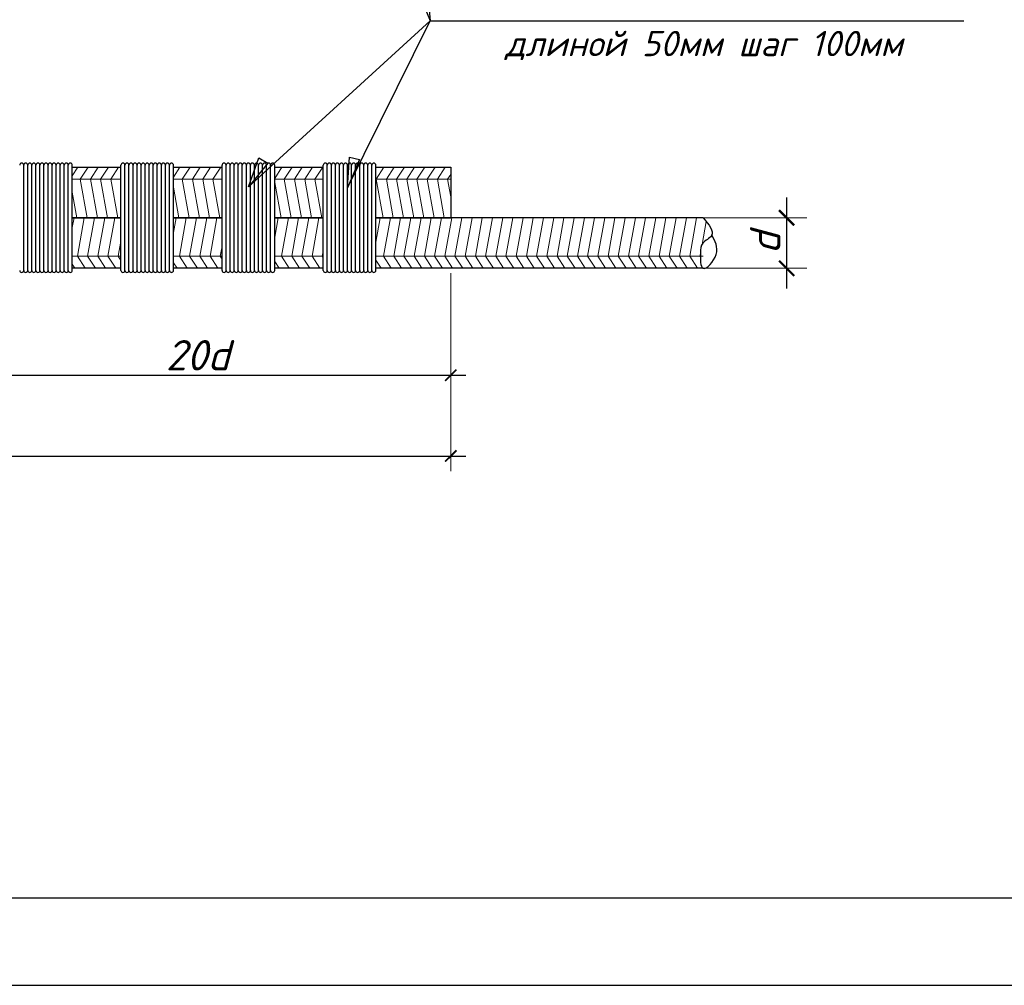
# Model space of a CAD drawing. Header units: millimetres. Extents: x -33345 to 4712671, y -3392 to 121473.
# Tile 627 of 656: x 3245792 to 3251417, y 44501 to 50022. Entities that reach past the tile are written whole.
import ezdxf

# ---------------------------------------------------------------- set-up
doc = ezdxf.new("R2010")
doc.units = ezdxf.units.MM
doc.layers.add('0.25', color=7, linetype='Continuous', lineweight=25)
doc.layers.add('Размеры1', color=252, linetype='Continuous', lineweight=15)
doc.layers.add('Лист', color=7, linetype='Continuous')
doc.layers.add('размеры КЖ', color=7, linetype='Continuous')
doc.styles.add('GOST 2.304', font='isocpeui.ttf')
doc.styles.add('ISOCPEUR', font='isocpeui.ttf', dxfattribs={"height": 300})
doc.dimstyles.new('SPDS$0', dxfattribs={"dimscale": 100, "dimtxt": 2.5, "dimasz": 1.5, "dimexe": 2, "dimexo": 0.625, "dimtad": 1, "dimdec": 0, "dimtxsty": 'GOST 2.304', "dimblk": '*U113', "dimcen": 0, "dimdle": 2, "dimclre": 256, "dimaunit": 1, "dimazin": 0, "dimtfac": 1, "dimtdec": 0, "dimtmove": 1, "dimatfit": 3, "dimfxl": 0.18, "dimtfill": 1, "dimtolj": 1, "dimtzin": 0, "dimlwe": -1, "dimarcsym": 0})

# ---------------------------------------------------------------- blocks, each defined once
blk = doc.blocks.new('*U328')
at = {"layer": '0.25', "color": 5, "linetype": 'Continuous', "lineweight": 25, "ltscale": 100}
blk.add_lwpolyline([(-59400, 0), (0, 0), (0, 42000), (-59400, 42000), (-59400, 0)], dxfattribs=at)
at = {"layer": '0.25', "color": 7, "linetype": 'Continuous', "lineweight": 30, "ltscale": 100}
blk.add_lwpolyline([(-57400, 500), (-500, 500), (-500, 41500), (-57400, 41500), (-57400, 500)], dxfattribs=at)
blk = doc.blocks.new('_ArchTick')
at = {"color": 0, "linetype": 'ByBlock', "const_width": 0.15}
blk.add_lwpolyline([(-0.5, -0.5), (0.5, 0.5)], dxfattribs=at)
blk = doc.blocks.new('*D310')
at = {"layer": 'Defpoints', "color": 0, "ltscale": 100, "transparency": 16777216}
for p in [(-49983258.2, 22682503.4), (-49982252.6, 22682503.4), (-49983258.2, 22682003.4)]:
    blk.add_point(p, dxfattribs=at)
at = {"layer": 'Размеры1', "color": 0, "linetype": 'Continuous', "lineweight": -2, "ltscale": 100, "transparency": 16777216}
blk.add_line((-49982252.6, 22681803.4), (-49982252.6, 22682703.4), dxfattribs=at)
at = {"layer": 'Размеры1', "linetype": 'Continuous', "ltscale": 100, "transparency": 16777216}
for p, q in [((-49983195.7, 22682503.4), (-49982052.6, 22682503.4)), ((-49983195.7, 22682003.4), (-49982052.6, 22682003.4))]:
    blk.add_line(p, q, dxfattribs=at)
at = {"layer": 'Размеры1', "color": 0, "ltscale": 100, "transparency": 16777216, "insert": (-49982465.1, 22682253.4), "char_height": 300, "attachment_point": 5, "rotation": 90, "style": 'ISOCPEUR', "bg_fill": 3, "box_fill_scale": 1.1, "bg_fill_color": 256, "bg_fill_true_color": 13158600, "bg_fill_transparency": 0}
blk.add_mtext('\\A1;d', dxfattribs=at)
at = {"layer": 'Размеры1', "color": 0, "lineweight": -2, "ltscale": 100, "transparency": 16777216, "xscale": 150, "yscale": 150, "zscale": 150}
for p, rotation in [((-49982252.6, 22682503.4), 90), ((-49982252.6, 22682003.4), 270)]:
    blk.add_blockref('_ArchTick', p, dxfattribs=dict(at, rotation=rotation))
blk = doc.blocks.new('*U113')
at = {"color": 0, "linetype": 'ByBlock', "const_width": 0.15}
blk.add_lwpolyline([(-0.5, -0.5), (0.5, 0.5)], dxfattribs=at)
blk = doc.blocks.new('*D312')
at = {"layer": 'Defpoints', "color": 0, "ltscale": 100, "transparency": 16777216}
for p in [(-49985572.3, 22681703.4), (-49995572.3, 22681203.4), (-49985572.3, 22680147)]:
    blk.add_point(p, dxfattribs=at)
at = {"layer": 'Размеры1', "ltscale": 100, "transparency": 16777216}
for p, q in [((-49985572.3, 22681656.5), (-49985572.3, 22679997)), ((-49995572.3, 22681156.5), (-49995572.3, 22679997))]:
    blk.add_line(p, q, dxfattribs=at)
at = {"layer": 'Размеры1', "color": 0, "lineweight": -2, "ltscale": 100, "transparency": 16777216}
blk.add_line((-49995722.3, 22680147), (-49985422.3, 22680147), dxfattribs=at)
at = {"layer": 'Размеры1', "color": 0, "lineweight": -2, "ltscale": 100, "transparency": 16777216, "xscale": 112.5, "yscale": 112.5, "zscale": 112.5, "rotation": 180}
blk.add_blockref('_ArchTick', (-49995572.3, 22680147), dxfattribs=at)
at = {"layer": 'Размеры1', "color": 0, "lineweight": -2, "ltscale": 100, "transparency": 16777216, "xscale": 112.5, "yscale": 112.5, "zscale": 112.5}
blk.add_blockref('_ArchTick', (-49985572.3, 22680147), dxfattribs=at)
at = {"layer": 'Размеры1', "color": 0, "lineweight": 0, "ltscale": 100, "transparency": 16777216, "insert": (-49990572.3, 22680343.9), "char_height": 300, "attachment_point": 5, "style": 'ISOCPEUR', "bg_fill": 3, "box_fill_scale": 1.1, "bg_fill_color": 256, "bg_fill_true_color": 13158600, "bg_fill_transparency": 0}
blk.add_mtext('\\A1;40d', dxfattribs=at)
blk = doc.blocks.new('*D313')
at = {"layer": 'Defpoints', "color": 0, "ltscale": 100, "transparency": 16777216}
for p in [(-49990572.3, 22682003.4), (-49985572.3, 22682003.4), (-49985572.3, 22680947)]:
    blk.add_point(p, dxfattribs=at)
at = {"layer": 'Размеры1', "ltscale": 100, "transparency": 16777216}
for p, q in [((-49990572.3, 22681956.5), (-49990572.3, 22680797)), ((-49985572.3, 22681956.5), (-49985572.3, 22680797))]:
    blk.add_line(p, q, dxfattribs=at)
at = {"layer": 'Размеры1', "color": 0, "lineweight": -2, "ltscale": 100, "transparency": 16777216}
blk.add_line((-49990722.3, 22680947), (-49985422.3, 22680947), dxfattribs=at)
at = {"layer": 'Размеры1', "color": 0, "lineweight": -2, "ltscale": 100, "transparency": 16777216, "xscale": 112.5, "yscale": 112.5, "zscale": 112.5, "rotation": 180}
blk.add_blockref('_ArchTick', (-49990572.3, 22680947), dxfattribs=at)
at = {"layer": 'Размеры1', "color": 0, "lineweight": -2, "ltscale": 100, "transparency": 16777216, "xscale": 112.5, "yscale": 112.5, "zscale": 112.5}
blk.add_blockref('_ArchTick', (-49985572.3, 22680947), dxfattribs=at)
at = {"layer": 'Размеры1', "color": 0, "lineweight": 0, "ltscale": 100, "transparency": 16777216, "insert": (-49988072.3, 22681143.9), "char_height": 300, "attachment_point": 5, "style": 'ISOCPEUR', "bg_fill": 3, "box_fill_scale": 1.1, "bg_fill_color": 256, "bg_fill_true_color": 13158600, "bg_fill_transparency": 0}
blk.add_mtext('\\A1;2{\\fISOCPEUR|b0|i1|c186|p34;0d}', dxfattribs=at)
blk = doc.blocks.new('jsd')
at = {"color": 250, "ltscale": 15}
for p, q in [((-49989312.3, 22683003.4), (-49989312.3, 22683023.4)), ((-49988312.3, 22683003.4), (-49988312.3, 22683023.4)), ((-49987312.3, 22683003.4), (-49987312.3, 22683023.4)), ((-49986312.3, 22683003.4), (-49986312.3, 22683023.4))]:
    blk.add_line(p, q, dxfattribs=at)
at = {"color": 250, "lineweight": 25, "ltscale": 100}
for p, q in [((-49987572.3, 22682808.4), (-49987467.6, 22683094.5)), ((-49987380.2, 22683044.9), (-49987572.3, 22682808.4)), ((-49987467.6, 22683094.5), (-49987380.2, 22683044.9)), ((-49986592.3, 22682799.6), (-49986572.8, 22683103.6)), ((-49986474.9, 22683080.7), (-49986592.3, 22682799.6)), ((-49986572.8, 22683103.6), (-49986474.9, 22683080.7))]:
    blk.add_line(p, q, dxfattribs=at)
for points in [[(-49987062.4, 22687612.4), (-49985776.4, 22684451.4)], [(-49986042.4, 22687342.4), (-49985776.4, 22684451.4)], [(-49987572.3, 22682808.4), (-49985776.4, 22684451.4)], [(-49986592.3, 22682799.6), (-49985776.4, 22684451.4)], [(-49985776.4, 22684451.4), (-49980502.4, 22684451.4)]]:
    blk.add_lwpolyline(points, dxfattribs=at)
at = {"color": 250, "ltscale": 15}
for centre in [(-49989812.3, 22683023.4), (-49989772.3, 22683023.4), (-49989732.3, 22683023.4), (-49989692.3, 22683023.4), (-49989652.3, 22683023.4), (-49989612.3, 22683023.4), (-49989572.3, 22683023.4), (-49989532.3, 22683023.4), (-49989492.3, 22683023.4), (-49989452.3, 22683023.4), (-49989412.3, 22683023.4), (-49989372.3, 22683023.4), (-49989332.3, 22683023.4), (-49988812.3, 22683023.4), (-49988772.3, 22683023.4), (-49988732.3, 22683023.4), (-49988692.3, 22683023.4), (-49988652.3, 22683023.4), (-49988612.3, 22683023.4), (-49988572.3, 22683023.4), (-49988532.3, 22683023.4), (-49988492.3, 22683023.4), (-49988452.3, 22683023.4), (-49988412.3, 22683023.4), (-49988372.3, 22683023.4), (-49988332.3, 22683023.4), (-49987812.3, 22683023.4), (-49987772.3, 22683023.4), (-49987732.3, 22683023.4), (-49987692.3, 22683023.4), (-49987652.3, 22683023.4), (-49987612.3, 22683023.4), (-49987572.3, 22683023.4), (-49987532.3, 22683023.4), (-49987492.3, 22683023.4), (-49987452.3, 22683023.4), (-49987412.3, 22683023.4), (-49987372.3, 22683023.4), (-49987332.3, 22683023.4), (-49986812.3, 22683023.4), (-49986772.3, 22683023.4), (-49986732.3, 22683023.4), (-49986692.3, 22683023.4), (-49986652.3, 22683023.4), (-49986612.3, 22683023.4), (-49986572.3, 22683023.4), (-49986532.3, 22683023.4), (-49986492.3, 22683023.4), (-49986452.3, 22683023.4), (-49986412.3, 22683023.4), (-49986372.3, 22683023.4), (-49986332.3, 22683023.4)]:
    blk.add_arc(centre, 20, 0, 180, dxfattribs=at)
at = {"layer": 'размеры КЖ', "color": 250, "lineweight": 30}
for p, q in [((-49989312.3, 22683003.4), (-49988832.3, 22683003.4)), ((-49988312.3, 22683003.4), (-49987832.3, 22683003.4)), ((-49987312.3, 22683003.4), (-49986832.3, 22683003.4)), ((-49986312.3, 22683003.4), (-49985572.3, 22683003.4)), ((-49985572.3, 22683003.4), (-49985572.3, 22682503.4)), ((-49989312.3, 22682503.4), (-49988832.3, 22682503.4)), ((-49988832.3, 22682503.4), (-49989312.3, 22682503.4)), ((-49988312.3, 22682503.4), (-49987832.3, 22682503.4)), ((-49987832.3, 22682503.4), (-49988312.3, 22682503.4)), ((-49987312.3, 22682503.4), (-49986832.3, 22682503.4)), ((-49986832.3, 22682503.4), (-49987312.3, 22682503.4)), ((-49986312.3, 22682503.4), (-49985572.3, 22682503.4)), ((-49983079.2, 22682503.4), (-49986312.3, 22682503.4)), ((-49988832.3, 22682003.4), (-49989312.3, 22682003.4)), ((-49987832.3, 22682003.4), (-49988312.3, 22682003.4)), ((-49986832.3, 22682003.4), (-49987312.3, 22682003.4)), ((-49983079.2, 22682003.4), (-49986312.3, 22682003.4))]:
    blk.add_line(p, q, dxfattribs=at)
at = {"layer": 'размеры КЖ', "color": 250, "lineweight": 15}
for p, q in [((-49989312.3, 22682919.3), (-49989257.8, 22683003.4)), ((-49989234.1, 22682884.3), (-49989157, 22683003.4)), ((-49989133.2, 22682884.3), (-49989056.1, 22683003.4)), ((-49989032.4, 22682884.3), (-49988955.3, 22683003.4)), ((-49988931.5, 22682884.3), (-49988854.4, 22683003.4)), ((-49988312.3, 22682906.1), (-49988249.3, 22683003.4)), ((-49988225.6, 22682884.3), (-49988148.4, 22683003.4)), ((-49988124.7, 22682884.3), (-49988047.6, 22683003.4)), ((-49988023.9, 22682884.3), (-49987946.7, 22683003.4)), ((-49987923, 22682884.3), (-49987845.9, 22683003.4)), ((-49987312.3, 22682892.9), (-49987240.8, 22683003.4)), ((-49987217, 22682884.3), (-49987139.9, 22683003.4)), ((-49987116.2, 22682884.3), (-49987039.1, 22683003.4)), ((-49987015.3, 22682884.3), (-49986938.2, 22683003.4)), ((-49986914.5, 22682884.3), (-49986837.4, 22683003.4)), ((-49986309.4, 22682884.3), (-49986232.2, 22683003.4)), ((-49986208.5, 22682884.3), (-49986131.4, 22683003.4)), ((-49986107.7, 22682884.3), (-49986030.5, 22683003.4)), ((-49986006.8, 22682884.3), (-49985929.7, 22683003.4)), ((-49985905.9, 22682884.3), (-49985828.8, 22683003.4)), ((-49985805.1, 22682884.3), (-49985728, 22683003.4)), ((-49985704.2, 22682884.3), (-49985627.1, 22683003.4)), ((-49985603.4, 22682884.3), (-49985572.3, 22682932.3)), ((-49988832.3, 22682884.3), (-49989312.3, 22682884.3)), ((-49989234.1, 22682884.3), (-49989165.8, 22682503.4)), ((-49989133.2, 22682884.3), (-49989064.9, 22682503.4)), ((-49989032.4, 22682884.3), (-49988964, 22682503.4)), ((-49988931.5, 22682884.3), (-49988863.2, 22682503.4)), ((-49987832.3, 22682884.3), (-49988312.3, 22682884.3)), ((-49988225.6, 22682884.3), (-49988157.2, 22682503.4)), ((-49988124.7, 22682884.3), (-49988056.4, 22682503.4)), ((-49988023.9, 22682884.3), (-49987955.5, 22682503.4)), ((-49987923, 22682884.3), (-49987854.7, 22682503.4)), ((-49986832.3, 22682884.3), (-49987312.3, 22682884.3)), ((-49987312.3, 22682853), (-49987249.5, 22682503.4)), ((-49987217, 22682884.3), (-49987148.7, 22682503.4)), ((-49987116.2, 22682884.3), (-49987047.8, 22682503.4)), ((-49987015.3, 22682884.3), (-49986947, 22682503.4)), ((-49986914.5, 22682884.3), (-49986846.1, 22682503.4)), ((-49985572.3, 22682884.3), (-49986312.3, 22682884.3)), ((-49986309.4, 22682884.3), (-49986241, 22682503.4)), ((-49986208.5, 22682884.3), (-49986140.2, 22682503.4)), ((-49986107.7, 22682884.3), (-49986039.3, 22682503.4)), ((-49986006.8, 22682884.3), (-49985938.5, 22682503.4)), ((-49985905.9, 22682884.3), (-49985837.6, 22682503.4)), ((-49985805.1, 22682884.3), (-49985736.8, 22682503.4)), ((-49985704.2, 22682884.3), (-49985635.9, 22682503.4)), ((-49985603.4, 22682884.3), (-49985572.3, 22682710.9)), ((-49989312.3, 22682757.9), (-49989266.6, 22682503.4)), ((-49988312.3, 22682805.4), (-49988258.1, 22682503.4)), ((-49989312.3, 22682406.2), (-49989294.8, 22682503.4)), ((-49989262.3, 22682122.4), (-49989194, 22682503.4)), ((-49989161.5, 22682122.4), (-49989093.1, 22682503.4)), ((-49989060.6, 22682122.4), (-49988992.3, 22682503.4)), ((-49988959.8, 22682122.4), (-49988891.4, 22682503.4)), ((-49988312.3, 22682358.6), (-49988286.3, 22682503.4)), ((-49988253.8, 22682122.4), (-49988185.5, 22682503.4)), ((-49988152.9, 22682122.4), (-49988084.6, 22682503.4)), ((-49988052.1, 22682122.4), (-49987983.8, 22682503.4)), ((-49987951.2, 22682122.4), (-49987882.9, 22682503.4)), ((-49987312.3, 22682311.1), (-49987277.8, 22682503.4)), ((-49987245.3, 22682122.4), (-49987176.9, 22682503.4)), ((-49987144.4, 22682122.4), (-49987076.1, 22682503.4)), ((-49987043.6, 22682122.4), (-49986975.2, 22682503.4)), ((-49986942.7, 22682122.4), (-49986874.4, 22682503.4)), ((-49986312.3, 22682263.5), (-49986269.3, 22682503.4)), ((-49986236.7, 22682122.4), (-49986168.4, 22682503.4)), ((-49986135.9, 22682122.4), (-49986067.5, 22682503.4)), ((-49986035, 22682122.4), (-49985966.7, 22682503.4)), ((-49985934.2, 22682122.4), (-49985865.8, 22682503.4)), ((-49985833.3, 22682122.4), (-49985765, 22682503.4)), ((-49985732.5, 22682122.4), (-49985664.1, 22682503.4)), ((-49985631.6, 22682122.4), (-49985563.3, 22682503.4)), ((-49985530.8, 22682122.4), (-49985462.4, 22682503.4)), ((-49985429.9, 22682122.4), (-49985361.6, 22682503.4)), ((-49985329.1, 22682122.4), (-49985260.7, 22682503.4)), ((-49985228.2, 22682122.4), (-49985159.9, 22682503.4)), ((-49985127.4, 22682122.4), (-49985059, 22682503.4)), ((-49985026.5, 22682122.4), (-49984958.2, 22682503.4)), ((-49984925.6, 22682122.4), (-49984857.3, 22682503.4)), ((-49984824.8, 22682122.4), (-49984756.5, 22682503.4)), ((-49984723.9, 22682122.4), (-49984655.6, 22682503.4)), ((-49984623.1, 22682122.4), (-49984554.8, 22682503.4)), ((-49984522.2, 22682122.4), (-49984453.9, 22682503.4)), ((-49984421.4, 22682122.4), (-49984353, 22682503.4)), ((-49984320.5, 22682122.4), (-49984252.2, 22682503.4)), ((-49984219.7, 22682122.4), (-49984151.3, 22682503.4)), ((-49984118.8, 22682122.4), (-49984050.5, 22682503.4)), ((-49984018, 22682122.4), (-49983949.6, 22682503.4)), ((-49983917.1, 22682122.4), (-49983848.8, 22682503.4)), ((-49983816.3, 22682122.4), (-49983747.9, 22682503.4)), ((-49983715.4, 22682122.4), (-49983647.1, 22682503.4)), ((-49983614.6, 22682122.4), (-49983546.2, 22682503.4)), ((-49983513.7, 22682122.4), (-49983445.4, 22682503.4)), ((-49983412.9, 22682122.4), (-49983344.5, 22682503.4)), ((-49983312, 22682122.4), (-49983243.7, 22682503.4)), ((-49983211.1, 22682122.4), (-49983142.8, 22682503.4)), ((-49983089.3, 22682239.3), (-49983048.5, 22682466.9)), ((-49988858.9, 22682122.4), (-49988832.3, 22682270.9)), ((-49987850.4, 22682122.4), (-49987832.3, 22682223.4)), ((-49986841.9, 22682122.4), (-49986832.3, 22682175.8)), ((-49983110.3, 22682122.4), (-49983105.2, 22682150.8)), ((-49988832.3, 22682122.4), (-49989312.3, 22682122.4)), ((-49989312.3, 22682043.8), (-49989286.1, 22682003.4)), ((-49989262.3, 22682122.4), (-49989185.2, 22682003.4)), ((-49989161.5, 22682122.4), (-49989084.4, 22682003.4)), ((-49989060.6, 22682122.4), (-49988983.5, 22682003.4)), ((-49988959.8, 22682122.4), (-49988882.6, 22682003.4)), ((-49988858.9, 22682122.4), (-49988832.3, 22682081.3)), ((-49987832.3, 22682122.4), (-49988312.3, 22682122.4)), ((-49988312.3, 22682057), (-49988277.5, 22682003.4)), ((-49988253.8, 22682122.4), (-49988176.7, 22682003.4)), ((-49988152.9, 22682122.4), (-49988075.8, 22682003.4)), ((-49988052.1, 22682122.4), (-49987975, 22682003.4)), ((-49987951.2, 22682122.4), (-49987874.1, 22682003.4)), ((-49987850.4, 22682122.4), (-49987832.3, 22682094.5)), ((-49986832.3, 22682122.4), (-49987312.3, 22682122.4)), ((-49987312.3, 22682070.2), (-49987269, 22682003.4)), ((-49987245.3, 22682122.4), (-49987168.1, 22682003.4)), ((-49987144.4, 22682122.4), (-49987067.3, 22682003.4)), ((-49987043.6, 22682122.4), (-49986966.4, 22682003.4)), ((-49986942.7, 22682122.4), (-49986865.6, 22682003.4)), ((-49986841.9, 22682122.4), (-49986832.3, 22682107.6)), ((-49983079.2, 22682122.4), (-49986312.3, 22682122.4)), ((-49986312.3, 22682083.3), (-49986260.5, 22682003.4)), ((-49986236.7, 22682122.4), (-49986159.6, 22682003.4)), ((-49986135.9, 22682122.4), (-49986058.8, 22682003.4)), ((-49986035, 22682122.4), (-49985957.9, 22682003.4)), ((-49985934.2, 22682122.4), (-49985857.1, 22682003.4)), ((-49985833.3, 22682122.4), (-49985756.2, 22682003.4)), ((-49985732.5, 22682122.4), (-49985655.4, 22682003.4)), ((-49985631.6, 22682122.4), (-49985554.5, 22682003.4)), ((-49985530.8, 22682122.4), (-49985453.6, 22682003.4)), ((-49985429.9, 22682122.4), (-49985352.8, 22682003.4)), ((-49985329.1, 22682122.4), (-49985251.9, 22682003.4)), ((-49985228.2, 22682122.4), (-49985151.1, 22682003.4)), ((-49985127.4, 22682122.4), (-49985050.2, 22682003.4)), ((-49985026.5, 22682122.4), (-49984949.4, 22682003.4)), ((-49984925.6, 22682122.4), (-49984848.5, 22682003.4)), ((-49984824.8, 22682122.4), (-49984747.7, 22682003.4)), ((-49984723.9, 22682122.4), (-49984646.8, 22682003.4)), ((-49984623.1, 22682122.4), (-49984546, 22682003.4)), ((-49984522.2, 22682122.4), (-49984445.1, 22682003.4)), ((-49984421.4, 22682122.4), (-49984344.3, 22682003.4)), ((-49984320.5, 22682122.4), (-49984243.4, 22682003.4)), ((-49984219.7, 22682122.4), (-49984142.6, 22682003.4)), ((-49984118.8, 22682122.4), (-49984041.7, 22682003.4)), ((-49984018, 22682122.4), (-49983940.9, 22682003.4)), ((-49983917.1, 22682122.4), (-49983840, 22682003.4)), ((-49983816.3, 22682122.4), (-49983739.1, 22682003.4)), ((-49983715.4, 22682122.4), (-49983638.3, 22682003.4)), ((-49983614.6, 22682122.4), (-49983537.4, 22682003.4)), ((-49983513.7, 22682122.4), (-49983436.6, 22682003.4)), ((-49983412.9, 22682122.4), (-49983335.7, 22682003.4)), ((-49983312, 22682122.4), (-49983234.9, 22682003.4)), ((-49983211.1, 22682122.4), (-49983134, 22682003.4)), ((-49983110.3, 22682122.4), (-49983105.8, 22682115.5))]:
    blk.add_line(p, q, dxfattribs=at)
at = {"layer": 'размеры КЖ', "color": 250, "lineweight": 30}
blk.add_spline([(-49983079.2, 22682503.4), (-49982996, 22682325.3), (-49983080.7, 22682252.2), (-49983105.1, 22682155), (-49983079.2, 22682003.4), (-49982949.8, 22682140.7), (-49982993.5, 22682333.5)], degree=3, dxfattribs=at)
at = {"lineweight": 25, "ltscale": 100, "insert": (-49985035.3, 22684351.4), "char_height": 250, "width": 3988.258, "attachment_point": 1, "style": 'ISOCPEUR'}
blk.add_mtext('\\fISOCPEUR|b0|i1|c1|p34;\\W1.0000000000;\\T1.0000000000;\\o\\lдлиной 50мм шаг 100мм', dxfattribs=at)
at = {"layer": 'Размеры1', "color": 250, "lineweight": 0, "ltscale": 100}
dim = blk.add_linear_dim(base=(-49985572.3, 22680147), p1=(-49995572.3, 22681203.4), p2=(-49985572.3, 22681703.4), text='40d', dimstyle='SPDS$0', override={"dimscale": 75, "dimlfac": 1, "dimtxsty": 'ISOCPEUR', "dimblk1": 'ArchTick', "dimblk2": 'ArchTick', "dimsah": 1, "dimtolj": 1}, dxfattribs=at)
dim.commit()
dim.dimension.update_dxf_attribs({"geometry": '*D312', "text_midpoint": (-49990572.3, 22680343.9)})
at = {"layer": 'Размеры1', "color": 250, "ltscale": 100}
dim = blk.add_linear_dim(base=(-49982252.6, 22682503.4), p1=(-49983258.2, 22682003.4), p2=(-49983258.2, 22682503.4), angle=90, text='d', dimstyle='SPDS$0', override={"dimlfac": 1, "dimtxsty": 'ISOCPEUR', "dimblk1": 'ArchTick', "dimblk2": 'ArchTick', "dimsah": 1, "dimfxl": 500, "dimfxlon": 1, "dimtfill": 1, "dimtolj": 1}, dxfattribs=at)
dim.commit()
dim.dimension.update_dxf_attribs({"geometry": '*D310', "text_midpoint": (-49982252.6, 22682253.4), "dimtype": 129})
at = {"layer": 'Размеры1', "color": 250, "lineweight": 0, "ltscale": 100}
dim = blk.add_linear_dim(base=(-49985572.3, 22680947), p1=(-49990572.3, 22682003.4), p2=(-49985572.3, 22682003.4), text='2{\\fISOCPEUR|b0|i1|c186|p34;0d}', dimstyle='SPDS$0', override={"dimscale": 75, "dimlfac": 1, "dimtxsty": 'ISOCPEUR', "dimblk1": 'ArchTick', "dimblk2": 'ArchTick', "dimsah": 1, "dimtolj": 1}, dxfattribs=at)
dim.commit()
dim.dimension.update_dxf_attribs({"geometry": '*D313', "text_midpoint": (-49988072.3, 22681143.9)})
at = {"color": 250, "ltscale": 15}
for p, q in [((-49989792.3, 22681983.4), (-49989792.3, 22683023.4)), ((-49989792.3, 22681983.4), (-49989792.3, 22683023.4)), ((-49989752.3, 22681983.4), (-49989752.3, 22683023.4)), ((-49989752.3, 22681983.4), (-49989752.3, 22683023.4)), ((-49989712.3, 22681983.4), (-49989712.3, 22683023.4)), ((-49989712.3, 22681983.4), (-49989712.3, 22683023.4)), ((-49989672.3, 22681983.4), (-49989672.3, 22683023.4)), ((-49989672.3, 22681983.4), (-49989672.3, 22683023.4)), ((-49989632.3, 22681983.4), (-49989632.3, 22683023.4)), ((-49989632.3, 22681983.4), (-49989632.3, 22683023.4)), ((-49989592.3, 22681983.4), (-49989592.3, 22683023.4)), ((-49989592.3, 22681983.4), (-49989592.3, 22683023.4)), ((-49989552.3, 22681983.4), (-49989552.3, 22683023.4)), ((-49989552.3, 22681983.4), (-49989552.3, 22683023.4)), ((-49989512.3, 22681983.4), (-49989512.3, 22683023.4)), ((-49989512.3, 22681983.4), (-49989512.3, 22683023.4)), ((-49989472.3, 22681983.4), (-49989472.3, 22683023.4)), ((-49989472.3, 22681983.4), (-49989472.3, 22683023.4)), ((-49989432.3, 22681983.4), (-49989432.3, 22683023.4)), ((-49989432.3, 22681983.4), (-49989432.3, 22683023.4)), ((-49989392.3, 22681983.4), (-49989392.3, 22683023.4)), ((-49989392.3, 22681983.4), (-49989392.3, 22683023.4)), ((-49989352.3, 22681983.4), (-49989352.3, 22683023.4)), ((-49989352.3, 22681983.4), (-49989352.3, 22683023.4)), ((-49989312.3, 22681983.4), (-49989312.3, 22683023.4)), ((-49988832.3, 22681983.4), (-49988832.3, 22683023.4)), ((-49988792.3, 22681983.4), (-49988792.3, 22683023.4)), ((-49988792.3, 22681983.4), (-49988792.3, 22683023.4)), ((-49988752.3, 22681983.4), (-49988752.3, 22683023.4)), ((-49988752.3, 22681983.4), (-49988752.3, 22683023.4)), ((-49988712.3, 22681983.4), (-49988712.3, 22683023.4)), ((-49988712.3, 22681983.4), (-49988712.3, 22683023.4)), ((-49988672.3, 22681983.4), (-49988672.3, 22683023.4)), ((-49988672.3, 22681983.4), (-49988672.3, 22683023.4)), ((-49988632.3, 22681983.4), (-49988632.3, 22683023.4)), ((-49988632.3, 22681983.4), (-49988632.3, 22683023.4)), ((-49988592.3, 22681983.4), (-49988592.3, 22683023.4)), ((-49988592.3, 22681983.4), (-49988592.3, 22683023.4)), ((-49988552.3, 22681983.4), (-49988552.3, 22683023.4)), ((-49988552.3, 22681983.4), (-49988552.3, 22683023.4)), ((-49988512.3, 22681983.4), (-49988512.3, 22683023.4)), ((-49988512.3, 22681983.4), (-49988512.3, 22683023.4)), ((-49988472.3, 22681983.4), (-49988472.3, 22683023.4)), ((-49988472.3, 22681983.4), (-49988472.3, 22683023.4)), ((-49988432.3, 22681983.4), (-49988432.3, 22683023.4)), ((-49988432.3, 22681983.4), (-49988432.3, 22683023.4)), ((-49988392.3, 22681983.4), (-49988392.3, 22683023.4)), ((-49988392.3, 22681983.4), (-49988392.3, 22683023.4)), ((-49988352.3, 22681983.4), (-49988352.3, 22683023.4)), ((-49988352.3, 22681983.4), (-49988352.3, 22683023.4)), ((-49988312.3, 22681983.4), (-49988312.3, 22683023.4)), ((-49987832.3, 22681983.4), (-49987832.3, 22683023.4)), ((-49987792.3, 22681983.4), (-49987792.3, 22683023.4)), ((-49987792.3, 22681983.4), (-49987792.3, 22683023.4)), ((-49987752.3, 22681983.4), (-49987752.3, 22683023.4)), ((-49987752.3, 22681983.4), (-49987752.3, 22683023.4)), ((-49987712.3, 22681983.4), (-49987712.3, 22683023.4)), ((-49987712.3, 22681983.4), (-49987712.3, 22683023.4)), ((-49987672.3, 22681983.4), (-49987672.3, 22683023.4)), ((-49987672.3, 22681983.4), (-49987672.3, 22683023.4)), ((-49987632.3, 22681983.4), (-49987632.3, 22683023.4)), ((-49987632.3, 22681983.4), (-49987632.3, 22683023.4)), ((-49987592.3, 22681983.4), (-49987592.3, 22683023.4)), ((-49987592.3, 22681983.4), (-49987592.3, 22683023.4)), ((-49987552.3, 22681983.4), (-49987552.3, 22683023.4)), ((-49987552.3, 22681983.4), (-49987552.3, 22683023.4)), ((-49987512.3, 22681983.4), (-49987512.3, 22683023.4)), ((-49987512.3, 22681983.4), (-49987512.3, 22683023.4)), ((-49987472.3, 22681983.4), (-49987472.3, 22683023.4)), ((-49987472.3, 22681983.4), (-49987472.3, 22683023.4)), ((-49987432.3, 22681983.4), (-49987432.3, 22683023.4)), ((-49987432.3, 22681983.4), (-49987432.3, 22683023.4)), ((-49987392.3, 22681983.4), (-49987392.3, 22683023.4)), ((-49987392.3, 22681983.4), (-49987392.3, 22683023.4)), ((-49987352.3, 22681983.4), (-49987352.3, 22683023.4)), ((-49987352.3, 22681983.4), (-49987352.3, 22683023.4)), ((-49987312.3, 22681983.4), (-49987312.3, 22683023.4)), ((-49986832.3, 22681983.4), (-49986832.3, 22683023.4)), ((-49986792.3, 22681983.4), (-49986792.3, 22683023.4)), ((-49986792.3, 22681983.4), (-49986792.3, 22683023.4)), ((-49986752.3, 22681983.4), (-49986752.3, 22683023.4)), ((-49986752.3, 22681983.4), (-49986752.3, 22683023.4)), ((-49986712.3, 22681983.4), (-49986712.3, 22683023.4)), ((-49986712.3, 22681983.4), (-49986712.3, 22683023.4)), ((-49986672.3, 22681983.4), (-49986672.3, 22683023.4)), ((-49986672.3, 22681983.4), (-49986672.3, 22683023.4)), ((-49986632.3, 22681983.4), (-49986632.3, 22683023.4)), ((-49986632.3, 22681983.4), (-49986632.3, 22683023.4)), ((-49986592.3, 22681983.4), (-49986592.3, 22683023.4)), ((-49986592.3, 22681983.4), (-49986592.3, 22683023.4)), ((-49986552.3, 22681983.4), (-49986552.3, 22683023.4)), ((-49986552.3, 22681983.4), (-49986552.3, 22683023.4)), ((-49986512.3, 22681983.4), (-49986512.3, 22683023.4)), ((-49986512.3, 22681983.4), (-49986512.3, 22683023.4)), ((-49986472.3, 22681983.4), (-49986472.3, 22683023.4)), ((-49986472.3, 22681983.4), (-49986472.3, 22683023.4)), ((-49986432.3, 22681983.4), (-49986432.3, 22683023.4)), ((-49986432.3, 22681983.4), (-49986432.3, 22683023.4)), ((-49986392.3, 22681983.4), (-49986392.3, 22683023.4)), ((-49986392.3, 22681983.4), (-49986392.3, 22683023.4)), ((-49986352.3, 22681983.4), (-49986352.3, 22683023.4)), ((-49986352.3, 22681983.4), (-49986352.3, 22683023.4)), ((-49986312.3, 22681983.4), (-49986312.3, 22683023.4))]:
    blk.add_line(p, q, dxfattribs=at)
for centre in [(-49989812.3, 22681983.4), (-49989772.3, 22681983.4), (-49989732.3, 22681983.4), (-49989692.3, 22681983.4), (-49989652.3, 22681983.4), (-49989612.3, 22681983.4), (-49989572.3, 22681983.4), (-49989532.3, 22681983.4), (-49989492.3, 22681983.4), (-49989452.3, 22681983.4), (-49989412.3, 22681983.4), (-49989372.3, 22681983.4), (-49989332.3, 22681983.4), (-49988812.3, 22681983.4), (-49988772.3, 22681983.4), (-49988732.3, 22681983.4), (-49988692.3, 22681983.4), (-49988652.3, 22681983.4), (-49988612.3, 22681983.4), (-49988572.3, 22681983.4), (-49988532.3, 22681983.4), (-49988492.3, 22681983.4), (-49988452.3, 22681983.4), (-49988412.3, 22681983.4), (-49988372.3, 22681983.4), (-49988332.3, 22681983.4), (-49987812.3, 22681983.4), (-49987772.3, 22681983.4), (-49987732.3, 22681983.4), (-49987692.3, 22681983.4), (-49987652.3, 22681983.4), (-49987612.3, 22681983.4), (-49987572.3, 22681983.4), (-49987532.3, 22681983.4), (-49987492.3, 22681983.4), (-49987452.3, 22681983.4), (-49987412.3, 22681983.4), (-49987372.3, 22681983.4), (-49987332.3, 22681983.4), (-49986812.3, 22681983.4), (-49986772.3, 22681983.4), (-49986732.3, 22681983.4), (-49986692.3, 22681983.4), (-49986652.3, 22681983.4), (-49986612.3, 22681983.4), (-49986572.3, 22681983.4), (-49986532.3, 22681983.4), (-49986492.3, 22681983.4), (-49986452.3, 22681983.4), (-49986412.3, 22681983.4), (-49986372.3, 22681983.4), (-49986332.3, 22681983.4)]:
    blk.add_arc(centre, 20, 180, 0, dxfattribs=at)

msp = doc.modelspace()

# ---------------------------------------------------------------- block references
at = {"layer": 'Лист', "ltscale": 100, "transparency": 33554687}
msp.add_blockref('*U328', (3294252.538, 44501.326, 1359241.5), dxfattribs=at)

# ---------------------------------------------------------------- next in the draw order: block references
at = {"color": 7, "true_color": 0xffffff, "xscale": 0.5780932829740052, "yscale": 0.5780932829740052, "zscale": 0.5780932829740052}
msp.add_blockref('jsd', (32144577.876, -13063713.429, 1359241.5), dxfattribs=at)

doc.saveas('drawing.dxf')
